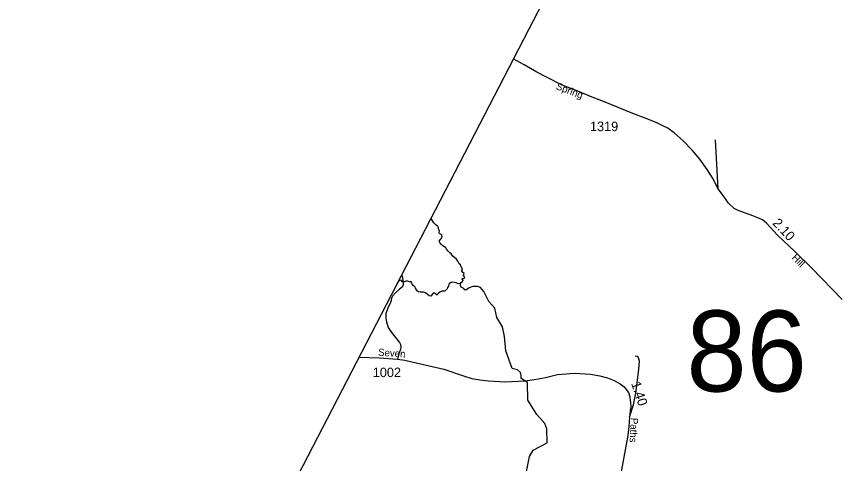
# Model space of a CAD drawing. Extents: x 2220236 to 2384410, y 720751 to 894131.
# Drawn here: x 2242976 to 2253834, y 806622 to 812510 of the extents above; entities that cross this region are included whole.
import ezdxf

# ---------------------------------------------------------------- set-up
doc = ezdxf.new("R2010")
doc.units = 0
doc.layers.add('Default', color=7, linetype='Continuous')

msp = doc.modelspace()

# ---------------------------------------------------------------- linework, layer by layer
at = {"layer": 'Default'}
msp.add_line((2252222, 810239), (2252189, 810884), dxfattribs=at)
for points in [[(2293118, 894131), (2291904, 891776), (2258822, 829665), (2255410, 823324), (2242089, 797599), (2231460, 775981), (2225011, 762953), (2220576, 753519)], [(2253857, 808784), (2253456, 809196), (2253231, 809413), (2253002, 809630), (2252859, 809787), (2252807, 809831), (2252745, 809860), (2252679, 809885), (2252596, 809914), (2252487, 809953), (2252435, 809980), (2252358, 810052), (2252298, 810139), (2252222, 810239), (2252147, 810384), (2252079, 810495), (2251980, 810632), (2251881, 810750), (2251761, 810872), (2251641, 810978), (2251558, 811038), (2251492, 811071), (2251405, 811114), (2251260, 811172), (2251097, 811234), (2250712, 811391), (2250542, 811456), (2250342, 811541), (2250168, 811607), (2249976, 811700), (2249834, 811776), (2249666, 811874), (2249523, 811954)], [(2248838, 808945), (2248827, 808966), (2248827, 808966), (2248827, 808992), (2248837, 809006), (2248847, 809016), (2248847, 809016), (2248860, 809031), (2248849, 809046), (2248848, 809059), (2248848, 809059), (2248867, 809058), (2248867, 809058), (2248882, 809067), (2248879, 809083), (2248867, 809099), (2248867, 809099), (2248875, 809126), (2248858, 809138), (2248858, 809138), (2248844, 809160), (2248844, 809160), (2248852, 809185), (2248842, 809203), (2248842, 809203), (2248827, 809238), (2248809, 809252), (2248793, 809289), (2248776, 809313), (2248727, 809351), (2248706, 809383), (2248687, 809397), (2248666, 809417), (2248644, 809445), (2248632, 809465), (2248616, 809476), (2248600, 809486), (2248570, 809511), (2248558, 809525), (2248547, 809552), (2248563, 809571), (2248578, 809590), (2248586, 809610), (2248583, 809631), (2248568, 809641), (2248552, 809649), (2248547, 809663), (2248550, 809681), (2248546, 809696), (2248535, 809713), (2248537, 809728), (2248528, 809746), (2248504, 809768), (2248476, 809794), (2248435, 809853)], [(2248050, 809110), (2248064, 809074), (2248069, 809038), (2248073, 808976), (2248062, 808950), (2248024, 808919), (2247972, 808870), (2247933, 808827), (2247917, 808799), (2247913, 808770), (2247905, 808741), (2247871, 808667), (2247845, 808600), (2247841, 808566), (2247841, 808530), (2247851, 808489), (2247876, 808414), (2247917, 808348), (2247987, 808262), (2248023, 808218), (2248036, 808190), (2248041, 808161), (2248036, 808126), (2248016, 808071), (2248005, 808032), (2247998, 807997)], [(2248827, 808992), (2248795, 808988), (2248772, 809000), (2248748, 809006), (2248719, 809009), (2248703, 809005), (2248681, 808995), (2248672, 808983), (2248668, 808958), (2248655, 808939), (2248650, 808924), (2248637, 808908), (2248637, 808908), (2248619, 808894), (2248597, 808894), (2248580, 808894), (2248580, 808894), (2248553, 808881), (2248528, 808856), (2248518, 808839), (2248518, 808839), (2248518, 808839), (2248499, 808856), (2248499, 808856), (2248484, 808872), (2248469, 808867), (2248469, 808867), (2248455, 808847), (2248455, 808847), (2248435, 808826), (2248435, 808826), (2248413, 808830), (2248391, 808848), (2248365, 808870), (2248345, 808881), (2248324, 808881), (2248295, 808880), (2248272, 808882), (2248262, 808892), (2248247, 808911), (2248234, 808932), (2248224, 808949), (2248205, 808968), (2248190, 808985), (2248186, 809001), (2248177, 809017), (2248153, 809017), (2248129, 809023), (2248108, 809022), (2248085, 809017), (2248060, 809016), (2248060, 809016), (2248046, 809036), (2248025, 809033), (2247994, 809002)], [(2249695, 806516), (2249735, 806716), (2249784, 806800), (2249967, 806895), (2249965, 807078), (2249940, 807151), (2249831, 807268), (2249713, 807457), (2249712, 807690), (2249627, 807741), (2249625, 807783), (2249618, 807821), (2249579, 807854), (2249509, 807872), (2249424, 808106), (2249406, 808297), (2249380, 808422), (2249304, 808545), (2249278, 808670), (2249202, 808754), (2249134, 808886), (2249089, 808942), (2249052, 808955), (2248991, 808955), (2248941, 808935), (2248899, 808906), (2248882, 808909), (2248873, 808926), (2248838, 808945)], [(2247486, 808021), (2247756, 808015), (2247998, 807997), (2248092, 807982), (2248186, 807961), (2248609, 807864), (2248868, 807777), (2248975, 807742), (2249083, 807725), (2249197, 807709), (2249411, 807698), (2249681, 807709), (2249803, 807729), (2249946, 807757), (2250105, 807794), (2250329, 807813), (2250539, 807799), (2250661, 807776), (2250763, 807752), (2250852, 807715), (2250932, 807673), (2250983, 807631), (2251039, 807556), (2251058, 807500), (2251063, 807458), (2251067, 807420), (2251072, 807369), (2251063, 807322), (2251052, 807233), (2251043, 807109), (2251032, 806993), (2250925, 806420)], [(2251052, 807233), (2251106, 807393), (2251139, 807549), (2251178, 807861), (2251187, 807969), (2251179, 807999), (2251169, 808025), (2251155, 808031), (2251129, 808035)]]:
    msp.add_lwpolyline(points, dxfattribs=at)

# ---------------------------------------------------------------- texts
for s, height, rotation, p in [('Spring', 95, 339.2508, (2250077, 811555)), ('2.10', 125, 313.1651, (2252932, 809781)), ('Hill', 95, 314.1471, (2253183, 809326)), ('Seven', 95, 355.9335, (2247739, 808043)), ('1.40', 125, 288.4249, (2251074, 807678)), ('Paths', 95, 266.6042, (2251073, 807226))]:
    msp.add_text(s, height=height, rotation=rotation, dxfattribs=at).set_placement(p)
for s, height, p in [('1319', 125, (2250533, 811000)), ('86', 1066.3, (2251804, 807571)), ('1002', 125, (2247671, 807760))]:
    msp.add_text(s, height=height, dxfattribs=at).set_placement(p)

doc.saveas('drawing.dxf')
